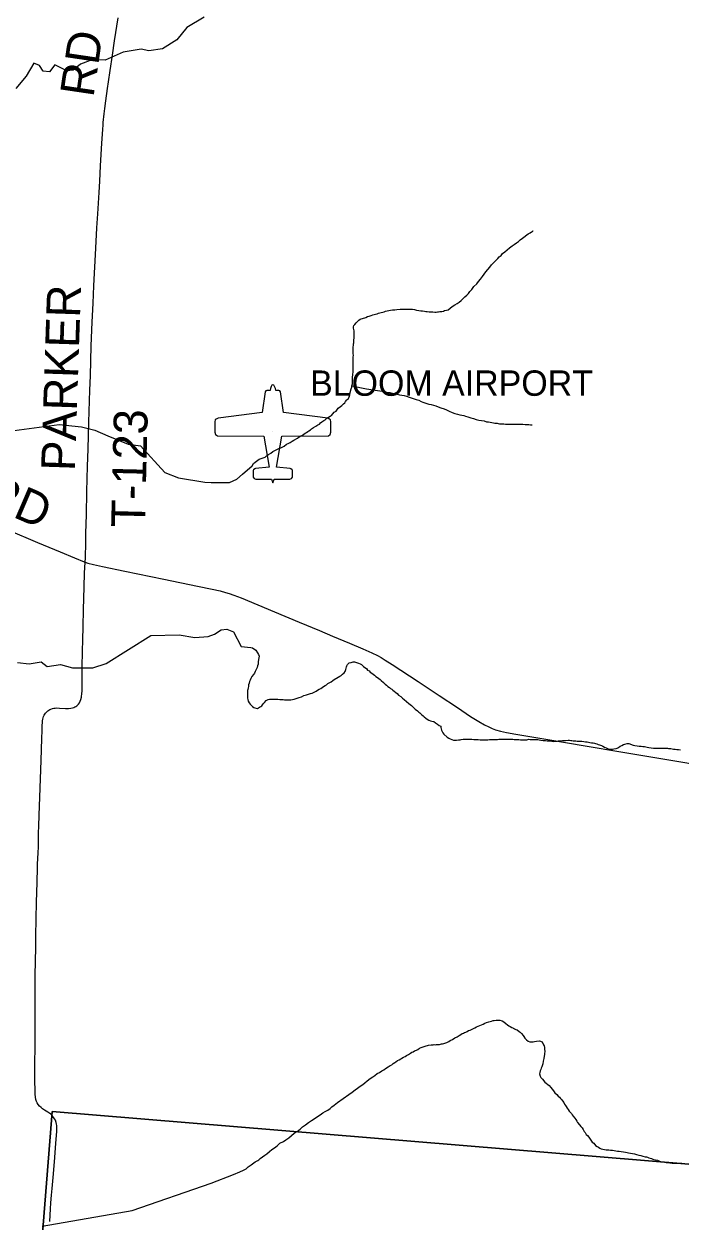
# Model space of a CAD drawing. Extents: x 1410790 to 1770854, y 448063 to 770588.
# Drawn here: x 1614520 to 1620337, y 590784 to 601394 of the extents above; entities that cross this region are included whole.
import ezdxf

# ---------------------------------------------------------------- set-up
doc = ezdxf.new("R2010")
doc.units = 0
for name, color, linetype in [('GM_X_Airport_Class_3', 7, 'Continuous'), ('GM_X_Airport_Location_Class_3', 7, 'Continuous'), ('GM_X_Airport_Text_Class_3', 7, 'Continuous'), ('GM_X_County_Road', 7, 'Continuous'), ('GM_X_County_Road_Text', 7, 'Continuous'), ('GM_X_Minor_River', 7, 'Continuous'), ('GM_X_Township', 7, 'Continuous'), ('GM_X_Township_Road', 7, 'Continuous'), ('GM_X_Township_Road_Text', 7, 'Continuous')]:
    doc.layers.add(name, color=color, linetype=linetype)

msp = doc.modelspace()

# ---------------------------------------------------------------- linework, layer by layer
at = {"layer": 'GM_X_Airport_Class_3'}
for points in [[(1616727, 598196), (1616719, 598193), (1616711, 598181), (1616705, 598162), (1616702, 598144), (1616675, 598144), (1616665, 598141), (1616659, 598133), (1616633, 597949), (1616241, 597899), (1616224, 597891), (1616217, 597884), (1616212, 597866), (1616212, 597775), (1616218, 597756), (1616235, 597743), (1616647, 597741), (1616695, 597466), (1616574, 597453), (1616567, 597451), (1616556, 597442), (1616553, 597435), (1616552, 597385), (1616553, 597377), (1616562, 597365), (1616577, 597360), (1616714, 597359), (1616727, 597327)], [(1616727, 597327), (1616740, 597359), (1616877, 597360), (1616892, 597365), (1616901, 597377), (1616902, 597385), (1616901, 597435), (1616898, 597442), (1616887, 597451), (1616880, 597453), (1616758, 597466), (1616806, 597741), (1617219, 597743), (1617236, 597756), (1617242, 597775), (1617242, 597866), (1617237, 597884), (1617230, 597891), (1617213, 597899), (1616821, 597949), (1616795, 598133), (1616789, 598141), (1616779, 598144), (1616752, 598144), (1616749, 598162), (1616743, 598181), (1616735, 598193), (1616727, 598196)]]:
    msp.add_lwpolyline(points, dxfattribs=at)
at = {"layer": 'GM_X_Airport_Location_Class_3'}
msp.add_line((1616727, 597786), (1616727, 597786), dxfattribs=at)
at = {"layer": 'GM_X_County_Road'}
for points in [[(1614379, 596910), (1614642, 596799), (1614842, 596715), (1614969, 596662), (1615054, 596628), (1615064, 596625)], [(1614778, 591712), (1614772, 591719), (1614764, 591727), (1614751, 591737), (1614732, 591750), (1614704, 591767), (1614684, 591779), (1614672, 591789), (1614658, 591803), (1614646, 591818), (1614637, 591832), (1614632, 591844), (1614627, 591860), (1614623, 591882), (1614621, 591909), (1614619, 591945), (1614617, 592024), (1614618, 592178), (1614620, 592332), (1614620, 592401), (1614620, 592470), (1614620, 592509), (1614620, 592703), (1614620, 592824), (1614620, 592880), (1614621, 592959), (1614623, 593086), (1614624, 593123), (1614625, 593172), (1614627, 593300), (1614627, 593346), (1614629, 593424), (1614630, 593464), (1614633, 593608), (1614637, 593788), (1614638, 593828), (1614640, 593873), (1614642, 593946), (1614647, 594047), (1614648, 594100), (1614648, 594207), (1614649, 594224), (1614651, 594283), (1614655, 594381), (1614660, 594542), (1614672, 594866), (1614678, 595060), (1614681, 595132), (1614682, 595178), (1614684, 595200), (1614685, 595217), (1614689, 595233), (1614695, 595255), (1614701, 595267), (1614705, 595276), (1614711, 595284), (1614717, 595291), (1614724, 595298), (1614731, 595305), (1614740, 595311), (1614750, 595318), (1614759, 595322), (1614774, 595327), (1614786, 595329), (1614796, 595331), (1614810, 595332), (1614836, 595331), (1614889, 595328), (1614914, 595327), (1614935, 595329), (1614951, 595332), (1614963, 595336), (1614973, 595340), (1614981, 595345), (1614989, 595350), (1614996, 595357), (1615005, 595366), (1615012, 595377), (1615020, 595392), (1615025, 595407), (1615030, 595426), (1615032, 595438), (1615034, 595452), (1615036, 595488), (1615037, 595607), (1615037, 595689), (1615040, 595839), (1615042, 595931), (1615045, 596053), (1615048, 596200), (1615054, 596404), (1615058, 596525), (1615064, 596625)], [(1615064, 596625), (1615088, 596616), (1615138, 596603), (1615218, 596585), (1615414, 596545), (1615761, 596473), (1616060, 596410), (1616189, 596385), (1616259, 596369), (1616307, 596356), (1616341, 596345), (1616382, 596331), (1616446, 596306), (1616743, 596182), (1616961, 596091), (1617140, 596017), (1617255, 595969), (1617407, 595907), (1617524, 595856), (1617605, 595820), (1617655, 595796), (1617687, 595778), (1617724, 595756), (1617785, 595717), (1618015, 595565), (1618201, 595442), (1618363, 595336), (1618480, 595257), (1618552, 595212), (1618603, 595183), (1618641, 595163), (1618670, 595150), (1618701, 595138), (1618744, 595125), (1618798, 595113), (1618882, 595099), (1619164, 595051), (1619497, 594997), (1619811, 594943), (1620096, 594895), (1620309, 594859), (1620691, 594796)], [(1614749, 590779), (1614756, 590893), (1614760, 590946), (1614765, 591014), (1614770, 591073), (1614781, 591201), (1614793, 591348), (1614803, 591473), (1614809, 591543), (1614812, 591582), (1614813, 591606), (1614813, 591619), (1614811, 591632), (1614809, 591644), (1614806, 591658), (1614799, 591677), (1614792, 591691), (1614778, 591712)]]:
    msp.add_lwpolyline(points, dxfattribs=at)
at = {"layer": 'GM_X_Minor_River'}
for points in [[(1616118, 601453), (1615965, 601363), (1615875, 601254), (1615750, 601174), (1615627, 601155), (1615560, 601170), (1615401, 601145), (1615240, 601073), (1615130, 601079), (1615021, 601038), (1614956, 600983), (1614902, 600978), (1614793, 601030), (1614748, 600970), (1614690, 600975), (1614658, 601026), (1614607, 601045), (1614541, 600931), (1614449, 600821)], [(1617566, 598801), (1617582, 598805), (1617599, 598811), (1617613, 598815), (1617625, 598818), (1617637, 598822), (1617651, 598826), (1617663, 598830), (1617675, 598832), (1617687, 598836), (1617701, 598840), (1617713, 598843), (1617727, 598847), (1617741, 598851), (1617755, 598853), (1617771, 598857), (1617789, 598859), (1617807, 598860), (1617827, 598864), (1617856, 598866), (1617878, 598866), (1617898, 598867), (1617916, 598867), (1617934, 598867), (1617950, 598867), (1617966, 598865), (1617982, 598863), (1618000, 598858), (1618020, 598854), (1618040, 598852), (1618054, 598850), (1618070, 598847), (1618082, 598845), (1618094, 598845), (1618114, 598841), (1618128, 598841), (1618146, 598841), (1618162, 598840), (1618174, 598840), (1618186, 598842), (1618196, 598842), (1618208, 598844), (1618226, 598846), (1618240, 598848), (1618250, 598853), (1618266, 598857), (1618280, 598861), (1618317, 598889), (1618341, 598905), (1618361, 598916), (1618379, 598928), (1618395, 598944), (1618413, 598960), (1618430, 598974), (1618446, 598990), (1618460, 599006), (1618474, 599021), (1618492, 599041), (1618509, 599067), (1618535, 599089), (1618551, 599111), (1618568, 599133), (1618584, 599155), (1618600, 599177), (1618616, 599198), (1618633, 599218), (1618649, 599238), (1618665, 599260), (1618683, 599278), (1618700, 599294), (1618720, 599316), (1618734, 599330), (1618750, 599343), (1618764, 599359), (1618783, 599375), (1618803, 599393), (1618825, 599409), (1618847, 599427), (1618867, 599440), (1618888, 599454), (1618906, 599466), (1618920, 599480), (1618940, 599494), (1618991, 599533), (1619007, 599543), (1619019, 599551), (1619029, 599555), (1619033, 599559), (1619029, 599555)], [(1616459, 597403), (1616545, 597476), (1616555, 597498), (1616571, 597510), (1616581, 597520), (1616605, 597536), (1616632, 597546), (1616650, 597552), (1616660, 597555), (1616672, 597565), (1616688, 597579), (1616708, 597591), (1616728, 597605), (1616757, 597619), (1616779, 597630), (1616797, 597638), (1616809, 597642), (1616827, 597652), (1616849, 597668), (1616863, 597675), (1616879, 597685), (1616898, 597695), (1616914, 597705), (1616946, 597723), (1616960, 597733), (1616976, 597742), (1616990, 597750), (1617002, 597758), (1617013, 597766), (1617025, 597774), (1617037, 597782), (1617047, 597788), (1617061, 597796), (1617071, 597806), (1617087, 597817), (1617107, 597829), (1617127, 597841), (1617140, 597847), (1617150, 597857), (1617162, 597867), (1617178, 597879), (1617190, 597884), (1617206, 597900), (1617220, 597910), (1617234, 597918), (1617247, 597924), (1617271, 597952), (1617287, 597962), (1617307, 597989), (1617328, 598003), (1617338, 598011), (1617354, 598027), (1617364, 598037), (1617372, 598049), (1617384, 598061), (1617394, 598069), (1617401, 598083), (1617405, 598093), (1617407, 598105), (1617421, 598159), (1617426, 598175), (1617428, 598187), (1617432, 598205), (1617432, 598217), (1617434, 598241), (1617434, 598261), (1617437, 598287), (1617439, 598311), (1617439, 598335), (1617439, 598355), (1617440, 598377), (1617440, 598393), (1617440, 598419), (1617438, 598439), (1617441, 598457), (1617439, 598469), (1617439, 598485), (1617439, 598500), (1617439, 598516), (1617439, 598532), (1617441, 598544), (1617442, 598558), (1617444, 598568), (1617444, 598590), (1617448, 598612), (1617448, 598626), (1617448, 598636), (1617449, 598648), (1617449, 598662), (1617447, 598674), (1617445, 598686), (1617443, 598698), (1617443, 598710), (1617445, 598720), (1617453, 598730), (1617466, 598746), (1617478, 598758), (1617488, 598768), (1617502, 598776), (1617550, 598793), (1617566, 598801)], [(1617428, 598187), (1617558, 598161), (1617578, 598157), (1617596, 598153), (1617614, 598150), (1617634, 598148), (1617654, 598146), (1617676, 598142), (1617700, 598138), (1617736, 598131), (1617764, 598127), (1617786, 598120), (1617808, 598116), (1617830, 598112), (1617850, 598108), (1617870, 598105), (1617890, 598101), (1617911, 598095), (1617935, 598087), (1617961, 598078), (1617997, 598066), (1618021, 598058), (1618041, 598049), (1618057, 598043), (1618075, 598037), (1618091, 598031), (1618111, 598025), (1618131, 598020), (1618151, 598014), (1618171, 598008), (1618193, 598000), (1618215, 597991), (1618245, 597983), (1618267, 597973), (1618291, 597962), (1618317, 597950), (1618341, 597942), (1618365, 597935), (1618385, 597929), (1618403, 597925), (1618419, 597923), (1618435, 597919), (1618454, 597912), (1618482, 597904), (1618506, 597898), (1618528, 597889), (1618552, 597883), (1618576, 597879), (1618600, 597875), (1618620, 597868), (1618638, 597866), (1618682, 597858), (1618696, 597855), (1618714, 597855), (1618724, 597853), (1618736, 597851), (1618750, 597851), (1618764, 597851), (1618776, 597849), (1618788, 597848), (1618800, 597848), (1618812, 597848), (1618828, 597848), (1618846, 597848), (1618870, 597847), (1618891, 597847), (1618909, 597847), (1618927, 597847), (1618943, 597847), (1618963, 597844), (1618979, 597844), (1618997, 597844), (1619011, 597842), (1619021, 597842), (1619027, 597842)], [(1614389, 597785), (1614832, 597845), (1615030, 597824), (1615149, 597794), (1615263, 597744), (1615444, 597669), (1615554, 597656), (1615770, 597418), (1615892, 597370), (1616125, 597334), (1616179, 597329), (1616344, 597331), (1616408, 597358), (1616459, 597403)], [(1614463, 595734), (1614567, 595723), (1614674, 595741), (1614725, 595700), (1614845, 595716), (1614951, 595687), (1615131, 595686), (1615250, 595726), (1615644, 595975), (1615895, 595979), (1616036, 595957), (1616155, 595965), (1616209, 595986), (1616268, 596024), (1616320, 596031), (1616379, 596006), (1616446, 595875)], [(1616446, 595875), (1616532, 595866), (1616546, 595864), (1616577, 595843), (1616591, 595819), (1616601, 595805), (1616605, 595791), (1616603, 595775), (1616601, 595761), (1616598, 595741), (1616598, 595729), (1616596, 595719), (1616592, 595705), (1616588, 595689), (1616580, 595673), (1616571, 595655), (1616563, 595639), (1616555, 595627), (1616541, 595609), (1616533, 595593), (1616525, 595579), (1616520, 595565), (1616516, 595551), (1616512, 595537), (1616510, 595521), (1616508, 595509), (1616506, 595495), (1616501, 595485), (1616501, 595473), (1616501, 595443), (1616501, 595431), (1616503, 595419), (1616505, 595407), (1616509, 595393), (1616518, 595376), (1616526, 595366), (1616536, 595356), (1616546, 595344), (1616558, 595336), (1616568, 595334), (1616580, 595330), (1616592, 595327), (1616608, 595339), (1616620, 595345), (1616630, 595351), (1616640, 595369), (1616653, 595379), (1616669, 595397), (1616685, 595405), (1616697, 595410), (1616723, 595410), (1616741, 595410), (1616759, 595410), (1616771, 595408), (1616789, 595407), (1616807, 595405), (1616819, 595405), (1616831, 595403), (1616843, 595403), (1616857, 595403), (1616871, 595402), (1616885, 595404), (1616901, 595406), (1616917, 595410), (1616942, 595418), (1616960, 595424), (1616980, 595431), (1617002, 595441), (1617024, 595447), (1617044, 595455), (1617062, 595459), (1617076, 595464), (1617088, 595468), (1617100, 595474), (1617110, 595480), (1617123, 595490), (1617139, 595498), (1617151, 595504), (1617165, 595512), (1617175, 595521), (1617191, 595531), (1617203, 595537), (1617215, 595547), (1617227, 595553), (1617244, 595563), (1617258, 595575), (1617270, 595583), (1617306, 595604), (1617322, 595614), (1617334, 595620), (1617344, 595630), (1617359, 595642), (1617367, 595656), (1617373, 595672), (1617379, 595696), (1617383, 595706), (1617389, 595718), (1617404, 595730), (1617422, 595733), (1617440, 595739), (1617450, 595739)], [(1617450, 595739), (1617468, 595733), (1617486, 595729), (1617502, 595722), (1617512, 595716), (1617522, 595708), (1617531, 595700), (1617543, 595690), (1617557, 595682), (1617567, 595667), (1617581, 595659), (1617591, 595649), (1617603, 595641), (1617615, 595631), (1617629, 595621), (1617641, 595610), (1617655, 595600), (1617665, 595594), (1617677, 595584), (1617686, 595576), (1617708, 595556), (1617722, 595543), (1617734, 595533), (1617746, 595523), (1617760, 595513), (1617770, 595505), (1617782, 595497), (1617792, 595488), (1617802, 595480), (1617816, 595468), (1617829, 595460), (1617841, 595444), (1617861, 595433), (1617875, 595419), (1617891, 595407), (1617933, 595372), (1617943, 595362), (1617955, 595354), (1617964, 595344), (1617976, 595334), (1617988, 595322), (1618008, 595307), (1618020, 595295), (1618030, 595289), (1618048, 595271), (1618058, 595261), (1618068, 595253), (1618082, 595240), (1618096, 595232), (1618109, 595224), (1618125, 595216), (1618137, 595214), (1618153, 595210), (1618169, 595201), (1618187, 595189), (1618201, 595177), (1618215, 595169), (1618215, 595157), (1618223, 595134), (1618227, 595124), (1618234, 595110), (1618242, 595098), (1618272, 595074), (1618288, 595064), (1618298, 595057), (1618314, 595051), (1618328, 595047), (1618344, 595047), (1618356, 595047), (1618374, 595049), (1618386, 595050), (1618396, 595052), (1618414, 595054), (1618424, 595054), (1618436, 595056), (1618452, 595056), (1618462, 595056), (1618476, 595055), (1618492, 595055), (1618508, 595053), (1618518, 595053), (1618534, 595053), (1618548, 595051), (1618564, 595048), (1618578, 595048), (1618600, 595050), (1618618, 595050), (1618632, 595050), (1618647, 595051), (1618663, 595051), (1618699, 595053), (1618717, 595053), (1618729, 595055), (1618739, 595054), (1618761, 595056), (1618771, 595056), (1618787, 595056), (1618801, 595056), (1618815, 595056), (1618827, 595055), (1618843, 595055)], [(1618843, 595055), (1618855, 595055), (1618867, 595053), (1618877, 595053), (1618893, 595051), (1618909, 595051), (1618923, 595050), (1618937, 595050), (1618953, 595050), (1618965, 595050), (1618977, 595050), (1618987, 595052), (1618997, 595054), (1619009, 595053), (1619021, 595053), (1619031, 595053), (1619047, 595053), (1619065, 595051), (1619075, 595051), (1619087, 595049), (1619103, 595046), (1619123, 595044), (1619145, 595042), (1619159, 595040), (1619171, 595040), (1619183, 595039), (1619201, 595037), (1619215, 595035), (1619231, 595037), (1619245, 595037), (1619257, 595039), (1619269, 595040), (1619281, 595040), (1619295, 595042), (1619306, 595044), (1619320, 595044), (1619346, 595046), (1619356, 595045), (1619368, 595043), (1619378, 595043), (1619388, 595041), (1619400, 595039), (1619412, 595039), (1619426, 595037), (1619442, 595036), (1619454, 595036), (1619466, 595036), (1619484, 595034), (1619500, 595032), (1619514, 595030), (1619526, 595028), (1619538, 595025), (1619552, 595023), (1619566, 595021), (1619578, 595019), (1619588, 595017), (1619600, 595013), (1619612, 595008), (1619624, 595004), (1619640, 595000), (1619652, 594992), (1619666, 594984), (1619681, 594978), (1619693, 594971), (1619709, 594967), (1619727, 594965), (1619739, 594967), (1619751, 594969), (1619770, 594973), (1619780, 594975), (1619792, 594982), (1619806, 594992), (1619820, 595000), (1619836, 595008), (1619846, 595012), (1619868, 595016), (1619884, 595015), (1619920, 595003), (1619936, 594999), (1619958, 594997), (1619974, 594994), (1619992, 594992), (1620008, 594990), (1620022, 594990), (1620034, 594988), (1620046, 594984), (1620060, 594981), (1620080, 594979), (1620100, 594975), (1620116, 594975), (1620130, 594975), (1620148, 594974), (1620162, 594974), (1620178, 594976), (1620196, 594976), (1620212, 594974), (1620224, 594974), (1620234, 594973), (1620244, 594973), (1620254, 594971), (1620266, 594969)], [(1620266, 594969), (1620278, 594967), (1620294, 594965), (1620308, 594963), (1620324, 594962), (1620340, 594960)], [(1618416, 592450), (1618426, 592454), (1618437, 592458), (1618449, 592464), (1618461, 592472), (1618477, 592477), (1618493, 592485), (1618518, 592497), (1618532, 592505), (1618546, 592510), (1618562, 592518), (1618577, 592524), (1618591, 592530), (1618607, 592537), (1618621, 592543), (1618641, 592549), (1618652, 592553), (1618664, 592556), (1618680, 592560), (1618690, 592560), (1618706, 592564), (1618724, 592565), (1618738, 592563), (1618760, 592557), (1618774, 592550), (1618792, 592536), (1618806, 592524), (1618820, 592513), (1618830, 592507), (1618846, 592499), (1618860, 592493), (1618870, 592488), (1618882, 592482), (1618892, 592478), (1618910, 592463), (1618920, 592457), (1618931, 592445), (1618945, 592429), (1618951, 592419), (1618961, 592404), (1618975, 592390), (1618991, 592378), (1619005, 592371), (1619021, 592373), (1619035, 592373), (1619045, 592375), (1619065, 592378), (1619091, 592380), (1619113, 592373), (1619127, 592347), (1619133, 592337), (1619134, 592321), (1619136, 592307), (1619138, 592286), (1619136, 592270), (1619135, 592260), (1619133, 592246), (1619129, 592226), (1619124, 592202), (1619120, 592178), (1619116, 592168), (1619111, 592150), (1619105, 592138), (1619103, 592126), (1619096, 592114), (1619094, 592102), (1619092, 592088), (1619096, 592068), (1619103, 592056), (1619117, 592042), (1619139, 592015), (1619149, 592005), (1619165, 591993), (1619175, 591986), (1619192, 591968), (1619202, 591954), (1619216, 591939), (1619228, 591921), (1619244, 591905), (1619257, 591890), (1619267, 591882), (1619277, 591870), (1619285, 591860), (1619295, 591848), (1619305, 591835), (1619312, 591821), (1619320, 591809), (1619328, 591799), (1619336, 591784), (1619344, 591774), (1619354, 591758), (1619365, 591746), (1619373, 591736), (1619381, 591725), (1619389, 591715), (1619403, 591695), (1619413, 591683), (1619422, 591668), (1619428, 591658), (1619446, 591638), (1619458, 591621)], [(1616379, 591197), (1616433, 591219), (1616468, 591234), (1616490, 591248), (1616509, 591264), (1616535, 591283), (1616570, 591309), (1616594, 591322), (1616604, 591326), (1616615, 591338), (1616635, 591354), (1616655, 591368), (1616674, 591381), (1616696, 591399), (1616719, 591417), (1616741, 591434), (1616764, 591450), (1616788, 591474), (1616821, 591489), (1616843, 591505), (1616868, 591522), (1616892, 591542), (1616917, 591562), (1616943, 591579), (1616968, 591597), (1616990, 591619), (1617017, 591638), (1617043, 591658), (1617070, 591675), (1617102, 591697), (1617123, 591711), (1617147, 591726), (1617171, 591742), (1617192, 591756), (1617214, 591767), (1617235, 591781), (1617251, 591795), (1617271, 591810), (1617300, 591834), (1617400, 591906), (1617430, 591926), (1617457, 591948), (1617477, 591963), (1617500, 591979), (1617524, 591995), (1617541, 592010), (1617563, 592028), (1617590, 592048), (1617612, 592063), (1617630, 592075), (1617653, 592091), (1617673, 592102), (1617692, 592114), (1617710, 592124), (1617726, 592136), (1617749, 592151), (1617767, 592163), (1617781, 592169), (1617795, 592181), (1617808, 592188), (1617818, 592194), (1617832, 592206), (1617848, 592212), (1617861, 592222), (1617871, 592227), (1617885, 592235), (1617899, 592243), (1617911, 592251), (1617928, 592260), (1617946, 592272), (1617960, 592280), (1617972, 592284), (1617983, 592292), (1617999, 592299), (1618011, 592305), (1618027, 592315), (1618042, 592321), (1618078, 592334), (1618108, 592342), (1618129, 592345), (1618147, 592347), (1618157, 592349), (1618169, 592346), (1618179, 592348), (1618195, 592350), (1618205, 592350), (1618221, 592354), (1618231, 592355), (1618243, 592357), (1618268, 592367), (1618286, 592376), (1618300, 592384), (1618319, 592392), (1618339, 592408), (1618361, 592417), (1618378, 592429), (1618392, 592437), (1618406, 592445), (1618416, 592450)], [(1619458, 591621), (1619468, 591609), (1619477, 591595), (1619487, 591577), (1619497, 591568), (1619505, 591552), (1619517, 591542), (1619528, 591528), (1619540, 591511), (1619558, 591483), (1619572, 591473), (1619587, 591454), (1619603, 591444), (1619615, 591438), (1619625, 591431), (1619637, 591425), (1619651, 591421), (1619667, 591419), (1619683, 591416), (1619693, 591416), (1619705, 591414), (1619719, 591412), (1619738, 591411), (1619752, 591409), (1619766, 591407), (1619782, 591404), (1619796, 591402), (1619852, 591393), (1619868, 591391), (1619880, 591389), (1619898, 591386), (1619916, 591384), (1619932, 591380), (1619950, 591373), (1619970, 591369), (1619990, 591364), (1620006, 591360), (1620026, 591354), (1620038, 591352), (1620048, 591349), (1620060, 591343), (1620072, 591341), (1620084, 591337), (1620100, 591330), (1620118, 591326), (1620137, 591324), (1620150, 591317), (1620164, 591313), (1620183, 591309), (1620197, 591308), (1620215, 591302), (1620231, 591302), (1620247, 591299), (1620267, 591297), (1620287, 591297), (1620303, 591296), (1620313, 591296), (1620325, 591296), (1620335, 591296), (1620351, 591300)], [(1614683, 590739), (1615479, 590876), (1616180, 591121), (1616379, 591197)]]:
    msp.add_lwpolyline(points, dxfattribs=at)
at = {"layer": 'GM_X_Township'}
for points in [[(1614537, 588812), (1614766, 591678), (1614771, 591755), (1620415, 591289), (1622857, 591104), (1629012, 590636)], [(1629012, 590636), (1622857, 591104), (1620415, 591289), (1614771, 591755), (1614766, 591678), (1614537, 588812)]]:
    msp.add_lwpolyline(points, dxfattribs=at)
at = {"layer": 'GM_X_Township_Road'}
msp.add_lwpolyline([(1615064, 596625), (1615065, 596662), (1615068, 596799), (1615070, 596881), (1615074, 597042), (1615079, 597249), (1615085, 597475), (1615090, 597626), (1615097, 597865), (1615106, 598147), (1615109, 598275), (1615117, 598541), (1615126, 598751), (1615133, 598918), (1615139, 599072), (1615157, 599406), (1615167, 599586), (1615174, 599711), (1615186, 599901), (1615192, 599999), (1615199, 600137), (1615212, 600337), (1615219, 600458), (1615223, 600500), (1615224, 600520), (1615233, 600598), (1615238, 600643), (1615247, 600712), (1615262, 600822), (1615271, 600881), (1615285, 600981), (1615304, 601118), (1615322, 601244), (1615355, 601449)], dxfattribs=at)

# ---------------------------------------------------------------- texts
at = {"layer": 'GM_X_Airport_Text_Class_3'}
msp.add_text('BLOOM AIRPORT', height=225, rotation=0, dxfattribs=at).set_placement((1617057, 598098))
at = {"layer": 'GM_X_County_Road_Text'}
msp.add_text('RD', height=300, rotation=336.7376, dxfattribs=at).set_placement((1614147, 597142))
at = {"layer": 'GM_X_Township_Road_Text'}
for s, rotation, p in [('RD', 81.5878, (1615136, 600737)), ('PARKER', 88.0961, (1614972, 597428)), ('T-123', 88.6102, (1615593, 596928))]:
    msp.add_text(s, height=300, rotation=rotation, dxfattribs=at).set_placement(p)

doc.saveas('drawing.dxf')
